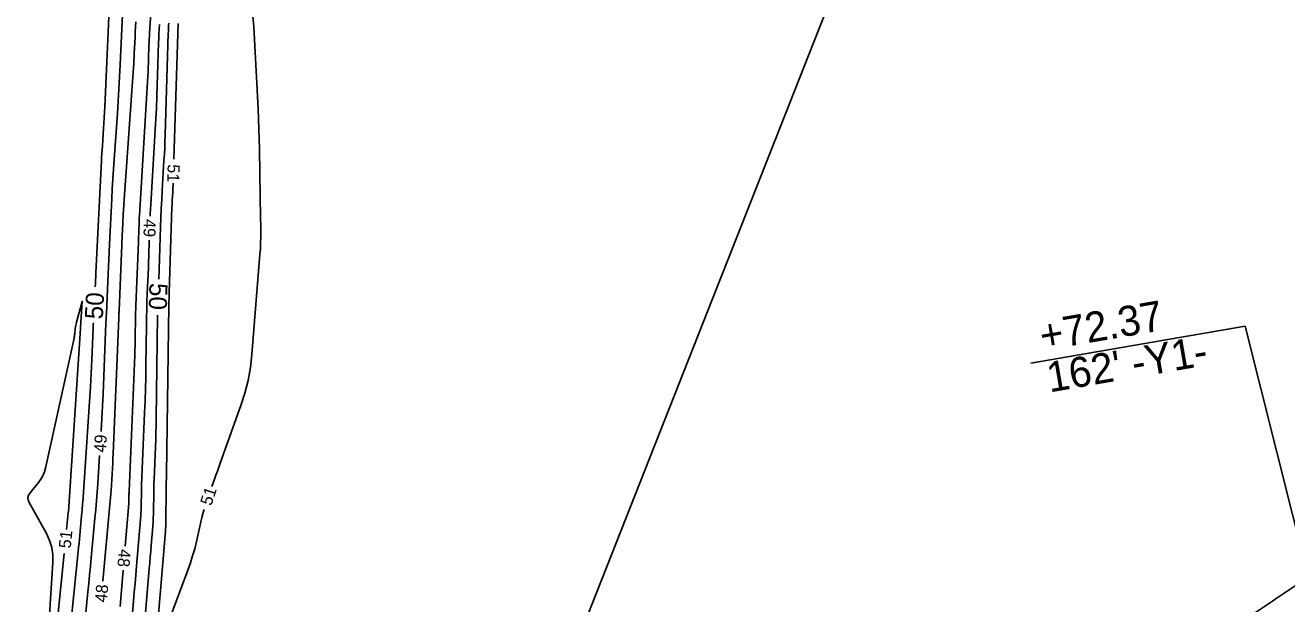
# Model space of a CAD drawing. Extents: x 2384780 to 2405861, y 547869 to 573706.
# Drawn here: x 2392391.8 to 2392601.5, y 553734 to 553830.1 of the extents above; entities that cross this region are included whole.
import ezdxf

# ---------------------------------------------------------------- set-up
doc = ezdxf.new("R2010")
doc.units = 0
for name, color, linetype in [('Old_Level_60', 7, 'Continuous'), ('Old_Level_61', 7, 'Continuous'), ('Old_Level_63', 7, 'Continuous')]:
    doc.layers.add(name, color=color, linetype=linetype)

msp = doc.modelspace()

# ---------------------------------------------------------------- linework, layer by layer
at = {"layer": 'Old_Level_60'}
for points in [[(2392408.03575, 553833.05125), (2392407.61225, 553823.5665), (2392407.51475, 553821.5345), (2392407.40375, 553819.50325), (2392407.2795, 553817.47275), (2392407.1415, 553815.443), (2392406.598, 553807.81875), (2392406.486, 553806.1845), (2392406.38275, 553804.55), (2392406.2885, 553802.91475), (2392406.203, 553801.27925), (2392405.8295, 553793.7325), (2392405.76975, 553792.50025), (2392405.71275, 553791.26775), (2392405.65875, 553790.03525), (2392405.60725, 553788.80275), (2392405.39775, 553783.64975), (2392405.38475, 553783.35), (2392405.36975, 553783.05025), (2392405.35275, 553782.75075), (2392405.33375, 553782.45125), (2392405.26875, 553781.473), (2392405.2555, 553781.2635), (2392405.24375, 553781.05375), (2392405.23325, 553780.84375), (2392405.224, 553780.634), (2392404.74725, 553768.902), (2392404.6575, 553766.85), (2392404.555, 553764.7985), (2392404.4395, 553762.748), (2392404.43225, 553762.6325)], [(2392408.424, 553743.59325), (2392409.016, 553750.6655), (2392409.03125, 553750.869), (2392409.04275, 553751.0725), (2392409.05075, 553751.27625), (2392409.055, 553751.48025), (2392409.063, 553752.14675), (2392409.065, 553752.2895), (2392409.0685, 553752.43225), (2392409.07275, 553752.575), (2392409.078, 553752.71775), (2392410.00875, 553775.29675), (2392410.03975, 553776.11525), (2392410.065, 553776.93375), (2392410.0845, 553777.7525), (2392410.09825, 553778.57125), (2392410.13425, 553781.2465), (2392410.144, 553781.8195), (2392410.15775, 553782.39275), (2392410.17525, 553782.96575), (2392410.197, 553783.5385), (2392410.632, 553794.1035), (2392410.6495, 553794.54025), (2392410.666, 553794.977), (2392410.68125, 553795.414), (2392410.6955, 553795.85075), (2392410.74, 553797.278), (2392410.75075, 553797.58375), (2392410.7635, 553797.8895), (2392410.77875, 553798.195), (2392410.796, 553798.5005), (2392412.19025, 553821.655), (2392412.23025, 553822.36075), (2392412.265, 553823.0665), (2392412.2945, 553823.77275), (2392412.319, 553824.479), (2392412.39075, 553826.78675), (2392412.40775, 553827.28125), (2392412.42875, 553827.7755), (2392412.45325, 553828.26975), (2392412.4815, 553828.76375), (2392412.782, 553833.70475)], [(2392422.82825, 553753.47825), (2392423.2825, 553754.7435), (2392423.51925, 553755.40275), (2392423.756, 553756.06225), (2392423.99275, 553756.7215), (2392424.2295, 553757.38075), (2392427.66675, 553766.95425), (2392428.33325, 553769.021), (2392428.85975, 553771.11775), (2392429.24625, 553773.245), (2392429.4925, 553775.4025), (2392430.841, 553792.022), (2392430.907, 553792.97725), (2392430.94975, 553793.93325), (2392430.96925, 553794.89), (2392430.96575, 553795.8475), (2392430.916, 553798.97675), (2392430.9055, 553799.64725), (2392430.89475, 553800.31775), (2392430.88425, 553800.98825), (2392430.8735, 553801.65875), (2392430.74925, 553809.50325), (2392430.715, 553811.18375), (2392430.6655, 553812.864), (2392430.6005, 553814.5435), (2392430.52025, 553816.22275), (2392429.806, 553829.862), (2392429.56875, 553832.7705)], [(2392410.2035, 553830.64925), (2392410.152, 553829.8155), (2392410.10625, 553828.9815), (2392410.06625, 553828.147), (2392409.9445, 553825.421), (2392409.9165, 553824.837), (2392409.8845, 553824.25325), (2392409.84875, 553823.6695), (2392409.80925, 553823.08625), (2392408.3015, 553801.93625), (2392408.245, 553801.11175), (2392408.19275, 553800.287), (2392408.14525, 553799.462), (2392408.10225, 553798.63675), (2392407.96875, 553795.9405), (2392407.94075, 553795.36275), (2392407.914, 553794.78475), (2392407.8885, 553794.207), (2392407.8645, 553793.629), (2392407.42075, 553782.7065), (2392407.41525, 553782.5825), (2392407.409, 553782.4585), (2392407.402, 553782.33475), (2392407.39425, 553782.21075), (2392407.36725, 553781.8065), (2392407.36175, 553781.71975), (2392407.357, 553781.633), (2392407.3525, 553781.54625), (2392407.34875, 553781.4595), (2392406.43625, 553759.00325), (2392406.3995, 553758.15775), (2392406.357, 553757.3125), (2392406.3095, 553756.4675), (2392406.25675, 553755.62275), (2392406.07575, 553752.86425), (2392406.03475, 553752.27325), (2392405.98975, 553751.6825), (2392405.9405, 553751.09225), (2392405.88725, 553750.50225), (2392404.68925, 553737.767)], [(2392412.57825, 553798.41975), (2392412.59275, 553798.76225), (2392412.631, 553799.5375), (2392412.67475, 553800.31275), (2392413.4225, 553812.72825), (2392413.5265, 553814.56825), (2392413.61725, 553816.40875), (2392413.6945, 553818.25), (2392413.75825, 553820.09175), (2392413.9775, 553827.15475), (2392414.004, 553827.92125), (2392414.0365, 553828.6875), (2392414.0745, 553829.45375), (2392414.11825, 553830.2195)], [(2392417.228, 553830.3685), (2392416.53025, 553807.874)], [(2392416.40625, 553803.876), (2392416.40575, 553803.866), (2392416.3925, 553803.47825), (2392416.376, 553803.09075), (2392416.357, 553802.70325), (2392416.335, 553802.316), (2392416.259, 553801.05075), (2392416.2435, 553800.77975), (2392416.23025, 553800.5085), (2392416.21875, 553800.237), (2392416.20925, 553799.96575), (2392415.7615, 553785.64675), (2392415.755, 553785.44375), (2392415.748, 553785.241), (2392415.74025, 553785.038), (2392415.73225, 553784.83525), (2392415.705, 553784.1725), (2392415.6995, 553784.0305), (2392415.69525, 553783.88825), (2392415.69175, 553783.74625), (2392415.6895, 553783.60425), (2392415.3125, 553755.55975), (2392415.3095, 553755.3795), (2392415.305, 553755.19925), (2392415.2995, 553755.01925), (2392415.29275, 553754.839), (2392415.2685, 553754.25075), (2392415.26375, 553754.12475), (2392415.26, 553753.99875), (2392415.257, 553753.8725), (2392415.255, 553753.7465), (2392415.1745, 553746.99725), (2392415.1725, 553746.9065), (2392415.169, 553746.81575), (2392415.164, 553746.72525), (2392415.15725, 553746.6345), (2392415.1325, 553746.339), (2392415.127, 553746.2755), (2392415.12175, 553746.21225), (2392415.1165, 553746.149), (2392415.11125, 553746.0855), (2392413.801, 553730.32975)], [(2392409.261, 553727.7295), (2392409.8235, 553734.4925), (2392409.944, 553735.9415), (2392410.06475, 553737.39075), (2392410.18575, 553738.84), (2392410.307, 553740.289), (2392411.00825, 553748.6665), (2392411.045, 553749.16), (2392411.073, 553749.65425), (2392411.09225, 553750.14875), (2392411.10275, 553750.64375), (2392411.122, 553752.26125), (2392411.12725, 553752.60775), (2392411.13525, 553752.95425), (2392411.14575, 553753.30075), (2392411.15875, 553753.64725), (2392411.657, 553765.731), (2392411.73175, 553767.71), (2392411.7925, 553769.6895), (2392411.83975, 553771.66925), (2392411.87325, 553773.6495), (2392411.96175, 553780.23725), (2392411.98425, 553781.56425), (2392412.016, 553782.891), (2392412.05675, 553784.21725), (2392412.10675, 553785.5435), (2392412.28525, 553789.87525), (2392412.32225, 553790.8035), (2392412.357, 553791.73175), (2392412.3895, 553792.66025), (2392412.41975, 553793.58875), (2392412.44575, 553794.422)], [(2392401.285, 553784.23525), (2392400.33175, 553780.79425), (2392400.2655, 553780.533), (2392400.211, 553780.26975), (2392400.16825, 553780.0045), (2392400.137, 553779.737), (2392400.05425, 553778.85925), (2392400.03375, 553778.67175), (2392400.0075, 553778.485), (2392399.97525, 553778.29925), (2392399.9375, 553778.1145), (2392395.17975, 553756.5655), (2392394.997, 553755.91625), (2392394.74325, 553755.30125), (2392394.4185, 553754.72075), (2392394.0225, 553754.1745), (2392392.61275, 553752.44675), (2392392.3775, 553752.0705), (2392392.27525, 553751.68225), (2392392.30625, 553751.282), (2392392.47075, 553750.86975), (2392395.33975, 553745.6745), (2392395.86725, 553744.54175), (2392396.2205, 553743.37), (2392396.3995, 553742.1595), (2392396.404, 553740.91), (2392395.21775, 553722.6885)], [(2392398.68925, 553746.3825), (2392398.96625, 553749.1115), (2392398.97675, 553749.218), (2392398.9875, 553749.3245), (2392398.99775, 553749.43125), (2392399.00775, 553749.53775), (2392399.0405, 553749.886), (2392399.04725, 553749.9605), (2392399.0535, 553750.03525), (2392399.05925, 553750.11), (2392399.0645, 553750.18475), (2392401.00375, 553779.72975), (2392401.005, 553779.749), (2392401.006, 553779.768), (2392401.007, 553779.78725), (2392401.00775, 553779.80625), (2392401.01025, 553779.86875), (2392401.011, 553779.882), (2392401.0115, 553779.89525), (2392401.01225, 553779.90875), (2392401.01325, 553779.922), (2392401.29925, 553784.233), (2392401.29925, 553784.23325), (2392401.29925, 553784.23325), (2392401.29925, 553784.2335), (2392401.29925, 553784.23375), (2392401.29925, 553784.23425), (2392401.29925, 553784.23425), (2392401.29925, 553784.2345), (2392401.29925, 553784.2345), (2392401.29925, 553784.2345), (2392401.30025, 553784.251), (2392401.3, 553784.252), (2392401.29975, 553784.2525), (2392401.29925, 553784.25225), (2392401.2985, 553784.25175), (2392401.296, 553784.2485), (2392401.29525, 553784.248), (2392401.29475, 553784.24725), (2392401.29425, 553784.24675), (2392401.2935, 553784.246), (2392401.28825, 553784.24075), (2392401.28725, 553784.2395), (2392401.28625, 553784.23825), (2392401.2855, 553784.23675), (2392401.285, 553784.23525)], [(2392404.1765, 553758.64075), (2392403.872, 553754.0025), (2392403.77275, 553752.568), (2392403.66325, 553751.1345), (2392403.544, 553749.70175), (2392403.41425, 553748.27), (2392402.79375, 553741.67225), (2392402.6595, 553740.2585), (2392402.5225, 553738.84525), (2392402.38325, 553737.432), (2392402.241, 553736.019), (2392401.4805, 553728.52175)], [(2392415.2615, 553730.00275), (2392418.85875, 553739.6355), (2392419.27375, 553740.80475), (2392419.65, 553741.98575), (2392419.9875, 553743.1785), (2392420.28625, 553744.38275), (2392421.199, 553748.33575), (2392421.40675, 553749.17925), (2392421.54875, 553749.68975)], [(2392396.05725, 553720.442), (2392398.2855, 553742.403)], [(2392407.588, 553733.60275), (2392407.64, 553734.22525), (2392408.0905, 553739.607)]]:
    msp.add_lwpolyline(points, dxfattribs=at)
at = {"layer": 'Old_Level_61'}
for points in [[(2392405.997, 553837.7705), (2392405.049, 553816.53425), (2392405.00625, 553815.6425), (2392404.9575, 553814.75125), (2392404.903, 553813.86025), (2392404.8425, 553812.96975), (2392404.635, 553810.061), (2392404.59225, 553809.43775), (2392404.553, 553808.814), (2392404.517, 553808.19025), (2392404.4845, 553807.56625), (2392403.56425, 553788.9835), (2392403.5345, 553788.3675), (2392403.506, 553787.751), (2392403.479, 553787.13475), (2392403.45875, 553786.65075)], [(2392414.03175, 553787.9275), (2392414.0325, 553787.95125), (2392414.05275, 553788.48625), (2392414.0715, 553789.0215), (2392414.08875, 553789.55675), (2392414.30925, 553796.612), (2392414.362, 553798.1235), (2392414.42575, 553799.63475), (2392414.50025, 553801.14525), (2392414.58575, 553802.65525), (2392414.88475, 553807.62075), (2392414.945, 553808.685), (2392414.9975, 553809.74975), (2392415.042, 553810.8145), (2392415.079, 553811.88), (2392415.60175, 553828.73075), (2392415.617, 553829.1655), (2392415.63525, 553829.6), (2392415.65675, 553830.0345), (2392415.6815, 553830.46875)], [(2392410.9395, 553721.917), (2392412.4325, 553739.8715), (2392412.513, 553740.8365), (2392412.59325, 553741.8015), (2392412.674, 553742.7665), (2392412.75475, 553743.7315), (2392413.0185, 553746.8835), (2392413.069, 553747.55925), (2392413.10725, 553748.23575), (2392413.1335, 553748.9125), (2392413.14775, 553749.59), (2392413.18025, 553752.31075), (2392413.18925, 553752.8935), (2392413.20275, 553753.4765), (2392413.22025, 553754.059), (2392413.24225, 553754.64175), (2392413.46725, 553760.10325), (2392413.5115, 553761.27375), (2392413.5475, 553762.4445), (2392413.5755, 553763.61525), (2392413.59525, 553764.7865), (2392413.82475, 553781.85975), (2392413.826, 553781.93125)], [(2392403.14125, 553780.6595), (2392403.13075, 553780.47425), (2392403.11325, 553780.12825), (2392403.098, 553779.782), (2392402.88475, 553774.5325), (2392402.8355, 553773.40775), (2392402.77925, 553772.2835), (2392402.716, 553771.1595), (2392402.646, 553770.03575), (2392401.4975, 553752.53825), (2392401.42975, 553751.5615), (2392401.35525, 553750.58525), (2392401.274, 553749.6095), (2392401.18575, 553748.63425), (2392400.88625, 553745.4495), (2392400.82125, 553744.767), (2392400.75525, 553744.08475), (2392400.688, 553743.40275), (2392400.6195, 553742.72075), (2392398.85025, 553725.2845)]]:
    msp.add_lwpolyline(points, dxfattribs=at)
at = {"layer": 'Old_Level_63'}
for points in [[(2392330.5416, 553340.35211), (2392792.96835, 554511.19646), (2392584.71907, 554490.29785)], [(2392605.1035, 553738.50075), (2392594.60925, 553780.10375), (2392558.996, 553773.963)]]:
    msp.add_lwpolyline(points, dxfattribs=at)
msp.add_spline([(2392322.107, 553535.63125), (2392325.8135, 553538.37375), (2392329.521, 553541.1165), (2392333.2305, 553543.86075), (2392336.94225, 553546.60625), (2392340.65775, 553549.3545), (2392344.3735, 553552.102), (2392348.0935, 553554.8525), (2392351.814, 553557.6025), (2392355.53775, 553560.35425), (2392359.26675, 553563.109), (2392362.9945, 553565.86175), (2392366.727, 553568.61725), (2392370.46275, 553571.3735), (2392374.19675, 553574.1275), (2392377.936, 553576.8845), (2392381.68125, 553579.644), (2392385.42425, 553582.4005), (2392389.17375, 553585.1605), (2392392.926, 553587.92025), (2392396.6795, 553590.6795), (2392400.43925, 553593.44125), (2392404.19925, 553596.2015), (2392407.96325, 553598.96225), (2392411.72825, 553601.7215), (2392415.49925, 553604.48325), (2392419.27425, 553607.24525), (2392423.0475, 553610.00375), (2392426.82675, 553612.76425), (2392430.6105, 553615.525), (2392434.39825, 553618.286), (2392438.18925, 553621.04675), (2392441.984, 553623.807), (2392445.781, 553626.566), (2392449.57925, 553629.32275), (2392453.38325, 553632.08075), (2392457.19475, 553634.84075), (2392461.00575, 553637.5965), (2392464.82025, 553640.352), (2392468.64175, 553643.10825), (2392472.46475, 553645.8625), (2392476.2925, 553648.61625), (2392480.12425, 553651.36875), (2392483.961, 553654.12075), (2392487.79725, 553656.8685), (2392491.6425, 553659.619), (2392495.49, 553662.366), (2392499.34225, 553665.11275), (2392503.199, 553667.85775), (2392507.05775, 553670.6), (2392510.9275, 553673.34525), (2392514.7955, 553676.08425), (2392518.669, 553678.82275), (2392522.5455, 553681.55825), (2392526.4285, 553684.29325), (2392530.31675, 553687.027), (2392534.2075, 553689.7575), (2392538.10875, 553692.48975), (2392542.00975, 553695.216), (2392545.91125, 553697.93775), (2392549.823, 553700.661), (2392553.73875, 553703.381), (2392557.66125, 553706.10025), (2392561.58625, 553708.81525), (2392565.51625, 553711.52775), (2392569.452, 553714.238), (2392573.39075, 553716.9445), (2392577.34025, 553719.652), (2392581.29, 553722.353), (2392585.24325, 553725.0505), (2392589.20675, 553727.74825), (2392593.1735, 553730.4415), (2392597.14325, 553733.13), (2392601.12125, 553735.8175), (2392605.02475, 553738.44775)], degree=3, dxfattribs=at)

# ---------------------------------------------------------------- texts
at = {"layer": 'Old_Level_60'}
for s, rotation, p in [('51', 268.2230361, (2392415.50375, 553807.03925)), ('49', 268.1017111, (2392411.558, 553797.9335)), ('49', 86.3311444, (2392405.21075, 553759.09525)), ('51', 71.3381806, (2392422.738, 553750.2015)), ('51', 84.2065944, (2392399.36775, 553743.164)), ('48', 265.2155667, (2392407.38625, 553743.182)), ('48', 84.5877194, (2392405.35575, 553734.1845))]:
    msp.add_text(s, height=2, rotation=rotation, dxfattribs=at).set_placement(p)
at = {"layer": 'Old_Level_61'}
for rotation, p in [(268.0358306, (2392412.49075, 553787.34225)), (86.9650944, (2392404.70425, 553781.2155))]:
    msp.add_text('50', height=3, rotation=rotation, dxfattribs=at).set_placement(p)
at = {"layer": 'Old_Level_63'}
for s, p in [('+72.37', (2392560.906, 553776.01325)), ("162' -Y1-", (2392562.0955, 553769.115))]:
    msp.add_text(s, height=5, rotation=9.7834278, dxfattribs=at).set_placement(p)

doc.saveas('drawing.dxf')
